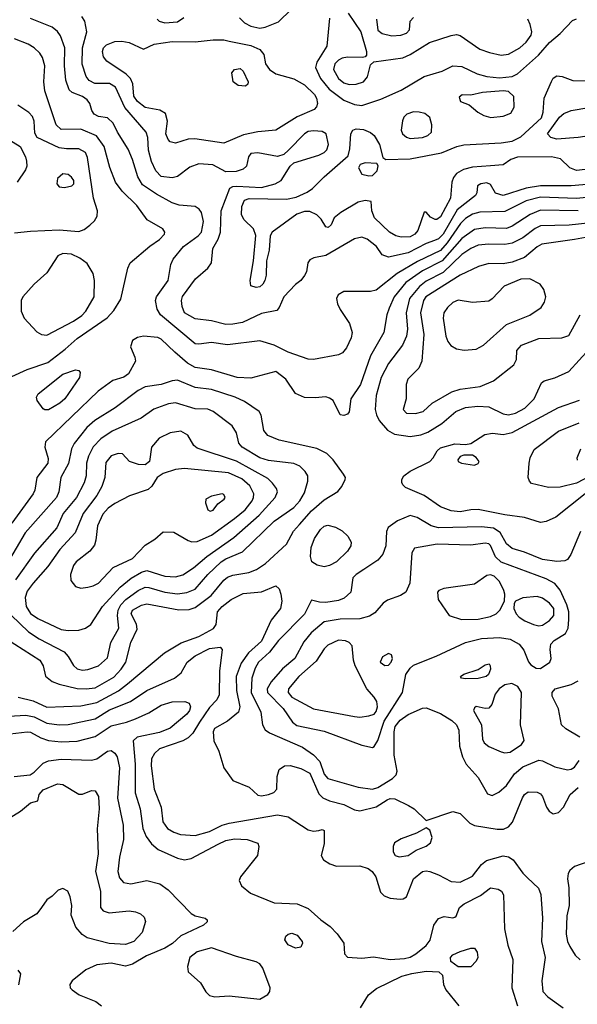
# Model space of a CAD drawing. Extents: x 1173029 to 1307123, y 522559 to 678521.
# Tile 565 of 623: x 1230294 to 1233410, y 658754 to 664252. Entities that reach past the tile are written whole.
import ezdxf

# ---------------------------------------------------------------- set-up
doc = ezdxf.new("R2010")
doc.units = 0

msp = doc.modelspace()

# ---------------------------------------------------------------- linework, layer by layer
at = {"layer": '0CON10XD'}
for points in [[(1233635, 663346.7), (1233375, 663324.1), (1233204.8, 663324.8), (1233125, 663311.6), (1232995, 663270), (1232953.4, 663283.4), (1232925, 663331.4), (1232905, 663341.2), (1232870, 663335), (1232852, 663325), (1232848, 663285), (1232840.2, 663269.8), (1232738.7, 663191.3), (1232660.9, 663055), (1232635, 663029), (1232611, 663019), (1232565, 663003.1), (1232465, 662949.8), (1232355, 662926.4), (1232319.7, 662939.7), (1232288.5, 662985), (1232235, 663027.5), (1232205, 663038.2), (1232165, 663029.3), (1232005, 662935.6), (1231937.3, 662922.7), (1231915, 662911.2), (1231904, 662895), (1231896.2, 662845), (1231885.8, 662824.2), (1231864.3, 662795.7), (1231835, 662774.3), (1231770.6, 662705), (1231744, 662645), (1231730.8, 662629.2), (1231645, 662611.3), (1231538.3, 662561.7), (1231485, 662551.2), (1231445, 662550.7), (1231365, 662570), (1231275, 662582.7), (1231215.6, 662615), (1231201.2, 662651.2), (1231197.9, 662685), (1231203.4, 662706.6), (1231277.1, 662805), (1231345.6, 662864.4), (1231366, 662895), (1231373.4, 662975), (1231402.7, 663027.3), (1231415.2, 663065), (1231420.2, 663185), (1231468.6, 663311.4), (1231485, 663320.5), (1231507.1, 663322.9), (1231645, 663315.4), (1231721.4, 663335), (1231754.4, 663355), (1231805.7, 663434.3), (1231825, 663453.8), (1231965, 663496.1), (1231995, 663510), (1232010.8, 663525), (1232019.4, 663555), (1232006.2, 663615), (1231985, 663628.4), (1231935, 663632.4), (1231905, 663627.1), (1231885.6, 663615), (1231795.6, 663524.4), (1231769.7, 663500.3), (1231735, 663488.6), (1231625, 663508.9), (1231585.8, 663504.2), (1231572.7, 663487.3), (1231560.8, 663435), (1231542.4, 663417.6), (1231504.1, 663404.1), (1231445, 663402), (1231372.4, 663442.4), (1231295, 663447.9), (1231245, 663428.2), (1231175, 663376.5), (1231145, 663369.5), (1231085, 663376.2), (1231055, 663407.5), (1231029.8, 663459.8), (1231013.7, 663523.7), (1231009.3, 663595), (1231001.4, 663625), (1230881.8, 663761.8), (1230828.4, 663875), (1230795, 663896.2), (1230714.5, 663895.5), (1230682.9, 663912.9), (1230666.2, 663935), (1230643.4, 664003.4), (1230644.8, 664095), (1230668.2, 664185), (1230657.8, 664245), (1230640.2, 664270.2)], [(1231062.2, 664255), (1231072.9, 664245), (1231105, 664234.7), (1231175, 664240.6), (1231210.9, 664265)], [(1231522.9, 664262.9), (1231549.5, 664235), (1231585.6, 664215.6), (1231635, 664204.8), (1231665, 664210), (1231740.5, 664239.5), (1231811.5, 664308.5)], [(1232128.5, 664288.5), (1232200.8, 664185), (1232231.1, 664075), (1232231.2, 664055), (1232224.2, 664045.8), (1232208.9, 664041.1), (1232125, 664043.1), (1232095, 664037.9), (1232075, 664026.4), (1232055.8, 664005), (1232047.3, 663975), (1232075, 663924.5), (1232105, 663899.1), (1232135, 663891.2), (1232175, 663891.5), (1232216, 663905), (1232236.6, 663933.4), (1232255, 664000), (1232273.1, 664016.9), (1232435, 664039.5), (1232475, 664057.1), (1232584.2, 664125.8), (1232705, 664164.5), (1232735, 664168.9), (1232755, 664164.4), (1232865, 664088), (1232918.3, 664068.3), (1232985, 664053.4), (1233025, 664059.1), (1233087.9, 664095), (1233124.1, 664125.9), (1233151.4, 664165), (1233156.4, 664185), (1233147.1, 664225), (1233133.9, 664255)], [(1232287.1, 664255), (1232295, 664193.3), (1232318.8, 664175), (1232372.6, 664162.6), (1232423.3, 664166.7), (1232455, 664176.9), (1232471.4, 664195), (1232475.5, 664245), (1232493.8, 664265)], [(1232517.3, 662902.7), (1232404.1, 662835.9), (1232285, 662741.2), (1232255, 662734.2), (1232105.5, 662734.5), (1232074.4, 662715), (1232064.5, 662695), (1232070, 662665), (1232084, 662634), (1232137.1, 662555), (1232151.8, 662505), (1232146.6, 662475), (1232120.1, 662419.9), (1232097.4, 662392.6), (1232075, 662380), (1231935, 662355.3), (1231905, 662356.6), (1231795, 662396.1), (1231715, 662434.7), (1231635, 662458.5), (1231455, 662437.3), (1231365, 662449.2), (1231295, 662439.6), (1231275, 662443.1), (1231080.8, 662605), (1231061.5, 662635), (1231053.6, 662685), (1231058.2, 662705), (1231123.9, 662795), (1231138, 662885), (1231151.8, 662915), (1231210, 662985), (1231290.9, 663045), (1231309.2, 663065), (1231320.4, 663125), (1231310.5, 663175), (1231297.1, 663195), (1231275, 663208.5), (1231185, 663216.4), (1231145, 663228.8), (1231057.6, 663277.6), (1230981, 663331), (1230953.1, 663375), (1230925, 663470.8), (1230900.1, 663530.1), (1230839.6, 663625), (1230815.3, 663675.3), (1230785, 663704.2), (1230735, 663712.5), (1230710.8, 663725), (1230697.1, 663745), (1230685.6, 663785), (1230670.5, 663805), (1230645, 663822.7), (1230586.2, 663846.2), (1230570.5, 663860.5), (1230552.1, 663915), (1230544.8, 663995), (1230545.2, 664095.2), (1230521.9, 664161.9), (1230505, 664185.6), (1230475, 664211.5), (1230355, 664258.9)], [(1232025, 664260), (1232011.1, 664105), (1231954.8, 664015.2), (1231946.7, 663985), (1231975, 663923.8), (1232024.1, 663864.1), (1232105, 663803.8), (1232165, 663779.5), (1232205, 663773.2), (1232311.8, 663808.2), (1232425, 663859.6), (1232555, 663935.5), (1232654.6, 663965.4), (1232715, 663995.5), (1232765, 663991.5), (1232849.8, 663949.8), (1232904.6, 663934.6), (1232975, 663927.3), (1233045, 663934.6), (1233075, 663950.6), (1233193.1, 664055), (1233254.8, 664125.2), (1233313.6, 664175), (1233383, 664247), (1233405, 664257.3)], [(1230250.7, 662259.3), (1230335, 662299.6), (1230451.1, 662338.9), (1230547.8, 662412.2), (1230615, 662472.2), (1230782.7, 662587.3), (1230820.8, 662629.2), (1230859.2, 662690.8), (1230897.8, 662865), (1230911.1, 662895), (1231021.7, 662988.3), (1231075, 663024.2), (1231102.5, 663055), (1231105.7, 663065.7), (1231094.4, 663084.4), (1231005.5, 663135.5), (1230948.1, 663215), (1230867.1, 663295), (1230829.1, 663345), (1230797.1, 663427.1), (1230766.8, 663545), (1230723.2, 663603.2), (1230635, 663641.1), (1230525, 663639.4), (1230497.7, 663665), (1230434.7, 663855), (1230428, 663905), (1230433.8, 663995), (1230421.4, 664041.4), (1230406.9, 664065), (1230375, 664095.5), (1230342, 664115), (1230265.3, 664145.3)], [(1231165, 663562.5), (1231135, 663570), (1231123, 663583), (1231111.4, 663615), (1231120.6, 663685), (1231108, 663728), (1231077.8, 663747.8), (1230995, 663761.1), (1230952, 663795), (1230930.8, 663825), (1230925.3, 663895), (1230913.3, 663923.3), (1230888.2, 663948.2), (1230781.2, 664021.2), (1230762.7, 664045), (1230756.4, 664075), (1230762.7, 664095), (1230778, 664112), (1230825, 664130.8), (1230865, 664132.5), (1230905.6, 664125.6), (1230985, 664088), (1231045, 664115.3), (1231145, 664129.8), (1231275, 664129.1), (1231375, 664140), (1231435, 664139.2), (1231465, 664132.7), (1231585, 664108.1), (1231636.5, 664086.5), (1231657.6, 664057.6), (1231666.7, 664005), (1231690.5, 663975), (1231725, 663949.6), (1231825, 663922.1), (1231885, 663887.7), (1231940.6, 663835), (1231952.8, 663815), (1231958.8, 663785), (1231953.3, 663765), (1231939.2, 663750.8), (1231845, 663709.1), (1231725, 663635.9), (1231625, 663625.2), (1231545, 663608.9), (1231435, 663563.4), (1231272.2, 663587.8), (1231235.4, 663584.6), (1231165, 663562.5)], [(1231555, 663881.2), (1231515, 663884), (1231486.7, 663905), (1231480, 663955), (1231493.3, 663975), (1231525, 663979.2), (1231542, 663965), (1231570, 663905), (1231568.3, 663891.7), (1231555, 663881.2)], [(1233485, 663418.6), (1233405, 663410.3), (1233367.3, 663425), (1233315.5, 663475.5), (1233265, 663486.7), (1233075, 663485.4), (1233038, 663472), (1232995, 663442.5), (1232925, 663437.1), (1232825, 663429.2), (1232774.7, 663415.3), (1232735.7, 663394.3), (1232718.2, 663371.8), (1232709.2, 663345), (1232701.7, 663255), (1232645, 663150.8), (1232625, 663136.4), (1232615, 663136.5), (1232589.6, 663149.6), (1232565, 663177.5), (1232555, 663177.5), (1232518, 663075), (1232501.8, 663055), (1232475, 663039.7), (1232425, 663037.5), (1232395, 663046), (1232360.9, 663065), (1232276.2, 663145), (1232261.5, 663185), (1232257.5, 663237.5), (1232225, 663242.9), (1232185, 663233.2), (1232088.9, 663175), (1232052, 663145), (1232034.1, 663105.9), (1232017.3, 663092.7), (1232005, 663096.2), (1231979.2, 663139.2), (1231955, 663162.5), (1231915, 663180.5), (1231885, 663181.9), (1231842.8, 663167.2), (1231704.3, 663065), (1231694.3, 663045), (1231688.6, 662965), (1231672.5, 662905), (1231670.8, 662825), (1231663.8, 662795), (1231652.5, 662775), (1231635, 662760.5), (1231615, 662757.1), (1231586.2, 662766.2), (1231582.5, 662795), (1231600.6, 662905), (1231613.6, 663046.4), (1231599.6, 663085), (1231548.5, 663135), (1231532.7, 663162.7), (1231535, 663210), (1231550.9, 663245), (1231575.3, 663254.7), (1231785, 663250.5), (1231838.1, 663261.9), (1231900.2, 663289.7), (1231930.6, 663309.4), (1231995, 663374.6), (1232128.6, 663491.4), (1232138.9, 663531.1), (1232143.5, 663615), (1232155.4, 663634.6), (1232175, 663642.5), (1232215, 663639.1), (1232255, 663621.9), (1232275, 663605.7), (1232305.4, 663555), (1232322.3, 663482.3), (1232340.8, 663470.8), (1232475, 663474.7), (1232650.5, 663509.5), (1232736.2, 663545), (1232775, 663553.8), (1232985, 663563.8), (1233045, 663574.6), (1233095, 663599.1), (1233210, 663705), (1233219.3, 663735), (1233225.5, 663815), (1233265, 663908), (1233275.8, 663925), (1233295, 663938.6), (1233325, 663935.6), (1233385, 663913.5), (1233465, 663911.8)], [(1232927, 663707), (1232995, 663714.4), (1233038.8, 663731.2), (1233056.4, 663763.6), (1233055, 663823.3), (1233025, 663850.6), (1232995, 663855.6), (1232880, 663845), (1232815, 663830), (1232766.4, 663833.6), (1232750.5, 663819.5), (1232757.5, 663795), (1232806.1, 663776.1), (1232853.3, 663735), (1232887, 663717), (1232927, 663707)], [(1230265, 663062.5), (1230355, 663072.3), (1230515, 663078.6), (1230625, 663069.4), (1230655, 663080.6), (1230685.9, 663104.1), (1230711.2, 663128.8), (1230727.1, 663155), (1230728.9, 663185), (1230705.8, 663255.8), (1230673.3, 663483.3), (1230661.6, 663511.6), (1230625, 663532), (1230555, 663531.1), (1230515, 663536.9), (1230390.8, 663595), (1230377.8, 663617.8), (1230374.5, 663685), (1230365, 663712.5), (1230345, 663734.3), (1230283.8, 663775)], [(1232475, 663589.4), (1232545, 663593.7), (1232574.8, 663605.2), (1232594.6, 663625), (1232597.3, 663665), (1232585.3, 663705.3), (1232558.1, 663728.1), (1232526, 663736), (1232495, 663737.1), (1232457.5, 663725), (1232441.2, 663708.8), (1232432.6, 663687.4), (1232426.2, 663635), (1232433.6, 663615), (1232455, 663596.2), (1232475, 663589.4)], [(1233295, 663585.9), (1233261.4, 663595), (1233243.3, 663615), (1233311.2, 663708.8), (1233335, 663727.9), (1233375, 663744.6), (1233475, 663762.7), (1233540, 663765), (1233635, 663738.1), (1233665, 663718.1), (1233680.5, 663695), (1233685.6, 663635), (1233670, 663620), (1233644.7, 663614.7), (1233575, 663617.8), (1233415, 663594.2), (1233295, 663585.9)], [(1230232.7, 663582.7), (1230296.2, 663545), (1230326.8, 663486.8), (1230332.7, 663462.7), (1230332.9, 663435), (1230325.4, 663414.6), (1230280.5, 663345)], [(1232245, 663380), (1232265, 663382.5), (1232291.7, 663408.3), (1232296.7, 663436.7), (1232288.8, 663448.8), (1232225, 663453.8), (1232196.1, 663443.9), (1232186.7, 663425), (1232205, 663390), (1232245, 663380)], [(1230545, 663315.4), (1230585, 663324.4), (1230595.6, 663335), (1230595.5, 663355), (1230583.6, 663373.6), (1230565, 663387.1), (1230535, 663391.4), (1230505.5, 663365), (1230500.9, 663335), (1230515, 663319.1), (1230545, 663315.4)], [(1233595, 663273.1), (1233405, 663254.1), (1233205, 663260.8), (1233125, 663240.8), (1233005, 663182), (1232865, 663178.1), (1232823.3, 663166.7), (1232785, 663141.4), (1232756.5, 663113.5), (1232683, 663007), (1232645, 662964.2), (1232517.3, 662902.7)], [(1233415, 663184.5), (1233205, 663189), (1233145.8, 663164.2), (1233045, 663098.8), (1233015, 663086.7), (1232895, 663090.5), (1232835, 663081.6), (1232765, 663030.9), (1232655, 662905.8), (1232545, 662850.7), (1232451.7, 662785), (1232385.8, 662705), (1232358.4, 662641.6), (1232345.4, 662604.6), (1232329.5, 662505), (1232254.6, 662375), (1232198.4, 662215), (1232144, 662135), (1232135, 662062.5), (1232125, 662048.8), (1232105, 662041.2), (1232085, 662046.2), (1232046, 662125), (1232025, 662139.2), (1232004.4, 662145.6), (1231945, 662140), (1231885, 662142.5), (1231835, 662164), (1231781.2, 662245), (1231725, 662287.5), (1231585, 662250), (1231510, 662255), (1231365, 662296.4), (1231275, 662310), (1231231.2, 662335), (1231160.6, 662395), (1231085, 662468.5), (1231065, 662478.5), (1230985, 662484.2), (1230952.7, 662477.3), (1230925, 662460), (1230912.5, 662425), (1230937.6, 662367.6), (1230941.4, 662345), (1230901.9, 662275), (1230875, 662255.6), (1230815, 662237.5), (1230732.4, 662177.6), (1230438, 661895), (1230434, 661865), (1230452.1, 661802.1), (1230450.7, 661775), (1230390.5, 661695), (1230378.2, 661625), (1230369.1, 661605), (1230249.2, 661440.8)], [(1233555.2, 663125.2), (1233365.2, 663105.2), (1233205, 663101.4), (1233175, 663086.2), (1233105, 663033.7), (1233045, 663004.8), (1233005, 662996.9), (1232915, 662998.6), (1232855, 662992.8), (1232815, 662975.3), (1232765, 662940.5), (1232660, 662840), (1232565, 662791.7), (1232527.5, 662762.5), (1232472.2, 662695), (1232454, 662616), (1232461.4, 662525), (1232454.7, 662485), (1232433.2, 662435), (1232355, 662331.8), (1232313.3, 662255), (1232285, 662153.3), (1232280.6, 662075), (1232287.2, 662045), (1232303.4, 662013.4), (1232349.5, 661959.5), (1232387.8, 661937.8), (1232475, 661924.7)], [(1233455.8, 663035.8), (1233394.3, 663024.3), (1233211.5, 662998.5), (1233185, 662983.9), (1233115.6, 662925), (1233045, 662897.9), (1232995, 662889.4), (1232915, 662890.9), (1232858, 662875), (1232755, 662825.3), (1232564.2, 662705), (1232551.1, 662685), (1232534, 662615), (1232551.4, 662495), (1232540.5, 662345), (1232523.7, 662306.3), (1232463.1, 662245), (1232454.4, 662215), (1232452.9, 662135), (1232436, 662075), (1232455, 662054.5), (1232505, 662053.6)], [(1230445, 662491.2), (1230595, 662569.2), (1230640.4, 662599.6), (1230664.1, 662625), (1230710.7, 662705), (1230712.5, 662795), (1230704.5, 662835), (1230670, 662890), (1230630.2, 662920.2), (1230583.8, 662943.8), (1230535, 662947.3), (1230506.4, 662933.6), (1230445, 662838.9), (1230373.9, 662776.1), (1230312, 662705), (1230302, 662685), (1230302, 662625), (1230318, 662585), (1230389.4, 662509.4), (1230415, 662494.5), (1230445, 662491.2)], [(1232777.6, 662407.6), (1232845, 662411.8), (1232885.3, 662434.7), (1233015, 662550.6), (1233145, 662602.5), (1233208, 662645), (1233227.5, 662675), (1233234.4, 662705), (1233222.9, 662745), (1233202, 662775), (1233145, 662804.5), (1233095, 662803.2), (1233000.8, 662765), (1232935, 662692.9), (1232915, 662680), (1232825, 662673.9), (1232745, 662685.4), (1232715, 662673.3), (1232684.4, 662645), (1232663.5, 662615), (1232660.9, 662585), (1232675.4, 662485.4), (1232685.7, 662455), (1232703.8, 662433.8), (1232735, 662414.5), (1232777.6, 662407.6)], [(1232505, 662053.6), (1232548, 662065), (1232599.2, 662110.8), (1232708.6, 662175), (1232755, 662188.4), (1232866.3, 662203.7), (1232942, 662235), (1233055.6, 662325), (1233069.5, 662355), (1233071.1, 662405), (1233098.6, 662435), (1233195, 662471.9), (1233323.8, 662476.2), (1233361.8, 662488.2), (1233425.9, 662605)], [(1232475, 661924.7), (1232535, 661934.3), (1232575, 661948.4), (1232653.2, 661996.8), (1232730.5, 662065), (1232785, 662086.3), (1232854.7, 662094.7), (1232915, 662090), (1232995, 662050.6), (1233025, 662045.8), (1233065, 662055.3), (1233116.8, 662083.2), (1233168.5, 662135), (1233210, 662225), (1233225, 662235.6), (1233285, 662252.7), (1233361.7, 662288.3), (1233477.7, 662415)], [(1230435, 662073.3), (1230425, 662079.4), (1230391.1, 662125), (1230387.8, 662145), (1230397.4, 662162.6), (1230535, 662272.1), (1230606.1, 662296.1), (1230625, 662293.3), (1230631.7, 662281.7), (1230628.6, 662255), (1230545.4, 662135), (1230519, 662111), (1230455, 662074.5), (1230435, 662073.3)], [(1230665.3, 660515.3), (1230715, 660521.4), (1230819.8, 660580.2), (1230860.8, 660625), (1230886.4, 660665), (1230914.6, 660775), (1230950.7, 660849.3), (1230947.3, 660877.3), (1230916.1, 660935), (1230925, 660955.3), (1230975, 660983.5), (1231005, 660990.8), (1231183.6, 660956.4), (1231241.5, 660958.5), (1231275, 660970.3), (1231364, 661036), (1231435, 661123.1), (1231455, 661139.1), (1231485, 661150), (1231575, 661165.3), (1231617.5, 661182.5), (1231668.2, 661215), (1231785, 661323.1), (1231824.8, 661395.2), (1231856.7, 661433.3), (1231925, 661510), (1231995, 661570.9), (1232072.6, 661617.4), (1232094, 661645), (1232112, 661685), (1232113.8, 661695), (1232104, 661715), (1232045.5, 661795), (1232010.1, 661830.1), (1231955, 661856.9), (1231743.6, 661903.6), (1231680.5, 661930.5), (1231657.8, 661957.8), (1231643.7, 662043.7), (1231631.4, 662065), (1231550.5, 662120.5), (1231498, 662145), (1231365, 662187.6), (1231275, 662199.2), (1231175, 662238.8), (1231145, 662235.8), (1231085, 662214.3), (1230995, 662201.2), (1230955, 662180.8), (1230827.5, 662085), (1230714.6, 662015), (1230669.6, 661975), (1230597.8, 661885), (1230583.5, 661855), (1230566.4, 661773.6), (1230524.1, 661695), (1230512.6, 661615), (1230500.2, 661585), (1230325, 661386.4), (1230224.7, 661215)], [(1233454.1, 661605), (1233289.2, 661475), (1233235, 661450.9), (1233205, 661444.5), (1233115, 661472.1), (1233005, 661486.8), (1232855, 661517.3), (1232815, 661516), (1232755, 661503.7), (1232705, 661510.3), (1232645, 661532.9), (1232555, 661594.7), (1232450.4, 661640.4), (1232434.4, 661654.4), (1232428.6, 661668.6), (1232429.4, 661685), (1232440, 661705), (1232475, 661731.1), (1232585, 661784.4), (1232604.3, 661805), (1232627.1, 661845), (1232645, 661860.6), (1232725, 661884.3), (1232785, 661880), (1232814.2, 661885.8), (1232893.2, 661936.8), (1232936.2, 661943.8), (1232995, 661936), (1233045, 661947.8), (1233305, 662086), (1233422.7, 662127.3)], [(1230645, 660619.4), (1230675, 660624.1), (1230735, 660644), (1230785, 660688), (1230803.2, 660775), (1230847.4, 660855), (1230840.5, 660925), (1230844.2, 660955), (1230858.4, 660985), (1230886.2, 661013.8), (1230955.1, 661064.9), (1230995, 661083.1), (1231015, 661082.3), (1231104.8, 661054.8), (1231175, 661047), (1231227.1, 661052.9), (1231275, 661072.9), (1231345.7, 661154.3), (1231418.8, 661225), (1231445, 661242.5), (1231539.8, 661280.2), (1231715, 661452.8), (1231825, 661527.5), (1231859.8, 661565), (1231885, 661610), (1231903.8, 661675), (1231904.7, 661704.7), (1231889.5, 661729.5), (1231859.5, 661759.5), (1231825, 661774), (1231685, 661791.1), (1231635, 661804.7), (1231536.2, 661865), (1231518.3, 661888.3), (1231505.3, 661945.3), (1231481.5, 661985), (1231375.2, 662065.2), (1231345, 662076.5), (1231275, 662079.4), (1231165, 662112.9), (1231125, 662107.9), (1231043, 662077), (1230973.3, 662026.7), (1230810, 661955), (1230747.8, 661912.2), (1230703.5, 661866.5), (1230678.3, 661815), (1230667.5, 661775), (1230665.7, 661705), (1230655, 661665.6), (1230611.9, 661585), (1230536.5, 661495), (1230500.9, 661415), (1230376.8, 661273.2), (1230270.3, 661125)], [(1230565, 660840.7), (1230625, 660843.1), (1230662, 660855), (1230690.8, 660875), (1230756.2, 660975), (1230855.8, 661084.2), (1230916.7, 661133.3), (1230975, 661166.8), (1231005, 661175.8), (1231105, 661144.2), (1231165, 661140.3), (1231205, 661152.2), (1231265, 661190.9), (1231338.7, 661255), (1231489.9, 661360.1), (1231631.6, 661485), (1231721.5, 661585), (1231733.6, 661615), (1231728.5, 661635), (1231707.3, 661665), (1231679.7, 661689.7), (1231506.3, 661786.3), (1231285, 661858.8), (1231266.5, 661875), (1231232.5, 661932.5), (1231195, 661953.8), (1231135, 661946.1), (1231072.7, 661915), (1231031.2, 661865), (1231019.1, 661785), (1230995, 661766.9), (1230958.3, 661768.3), (1230906.7, 661785), (1230867.5, 661827.5), (1230845, 661830), (1230805, 661817.1), (1230775, 661780), (1230768.8, 661695), (1230752.2, 661645), (1230724.1, 661595), (1230649.2, 661495), (1230604, 661386), (1230517.2, 661292.8), (1230450.8, 661199.2), (1230369.2, 661105), (1230335, 661060.5), (1230323.8, 661025), (1230329.7, 660975), (1230355, 660936.1), (1230395, 660909.2), (1230525, 660847.5), (1230565, 660840.7)], [(1233555, 661742.5), (1233405, 661664.3), (1233315, 661641.9), (1233249.1, 661639.1), (1233153.1, 661663.1), (1233142, 661675), (1233135.7, 661695), (1233140.4, 661775), (1233146.2, 661805), (1233168.3, 661851.7), (1233304.8, 661955.2), (1233420.2, 662000.2)], [(1233411.7, 661791.7), (1233410, 661805), (1233430, 661855)], [(1232835, 661764.4), (1232856.8, 661773.2), (1232862, 661785), (1232845, 661808), (1232825, 661820), (1232775, 661820), (1232755, 661812.5), (1232742.5, 661795), (1232743.3, 661785), (1232762.5, 661775), (1232835, 661764.4)], [(1230635, 661078.2), (1230675, 661083.1), (1230705, 661090), (1230735, 661106.1), (1230816.5, 661193.5), (1230925, 661243.6), (1230995, 661318), (1231048.5, 661351.5), (1231095, 661391.9), (1231155, 661390.6), (1231235, 661343.5), (1231255, 661337.3), (1231285, 661338.8), (1231365, 661374.2), (1231495, 661466.2), (1231553.4, 661515), (1231592.1, 661565), (1231601.1, 661585), (1231601.6, 661605), (1231579.2, 661649.2), (1231535, 661688.4), (1231461.3, 661721.3), (1231215, 661745.3), (1231165, 661740), (1231095, 661718.6), (1231061.8, 661695), (1231032.2, 661647.8), (1231011.9, 661628.1), (1230906.7, 661593.3), (1230825, 661551.3), (1230787.9, 661525), (1230758.2, 661491.8), (1230729.4, 661425), (1230720, 661345), (1230711.5, 661318.5), (1230685.9, 661284.1), (1230608.5, 661225), (1230594.5, 661205), (1230577.7, 661155), (1230580.5, 661120.5), (1230605, 661087.1), (1230635, 661078.2)], [(1231357.7, 661507.7), (1231375, 661512.9), (1231401.9, 661548.1), (1231436, 661575), (1231441.2, 661585), (1231435, 661600), (1231425, 661603.8), (1231365, 661590.8), (1231333.8, 661575), (1231332, 661555), (1231344.3, 661515), (1231357.7, 661507.7)], [(1233427.8, 661395), (1233374, 661266), (1233355, 661237.5), (1233339.8, 661230.2), (1233295, 661227.3), (1233215, 661238.2), (1233115, 661278.6), (1233045, 661299.1), (1233015, 661324.5), (1232979.4, 661389.4), (1232942.5, 661412.5), (1232875, 661420), (1232634.4, 661414.4), (1232592.5, 661425), (1232515, 661472.5), (1232475, 661484.5), (1232405, 661454.6), (1232352.6, 661417.4), (1232343.3, 661395), (1232339.2, 661315), (1232322.6, 661267.4), (1232295, 661234.4), (1232217.8, 661182.2), (1232173.5, 661155), (1232155.5, 661135), (1232143.9, 661056.1), (1232107.4, 661022.6), (1232075, 661009.3), (1232005, 660998.4), (1231968.9, 660998.9), (1231925, 661010), (1231885, 660932.9), (1231740, 660785), (1231689.8, 660720.2), (1231627.9, 660665), (1231609.5, 660630.5), (1231591.7, 660575), (1231587, 660495), (1231642, 660385), (1231651.1, 660315), (1231666.2, 660286.2), (1231689.8, 660269.8), (1231875, 660189.3), (1231935, 660146.2), (1231970.7, 660110.7), (1231995, 660038.9), (1232015, 660015.3), (1232185, 659967.1), (1232265, 659954.7), (1232295, 659964.2), (1232376.7, 660015), (1232397.8, 660035), (1232403.5, 660055), (1232386.7, 660145), (1232385.8, 660275), (1232392.9, 660305), (1232419.9, 660340.1), (1232465, 660372.4), (1232545, 660406.8), (1232565, 660410), (1232645, 660377.8), (1232708.3, 660338.3), (1232734, 660314), (1232747.1, 660285), (1232751.2, 660195), (1232768.2, 660135), (1232789.1, 660095), (1232855, 660020.6), (1232908.9, 659928.9), (1232935, 659920.5), (1232972.2, 659937.8), (1233015, 659975.5), (1233059.1, 660040.9), (1233105, 660080), (1233195, 660116.5), (1233215, 660113.5), (1233285, 660080.5), (1233355, 660064), (1233375, 660066.8), (1233395, 660078.5), (1233420.8, 660115)], [(1231995, 661197.1), (1231955.3, 661205.3), (1231925.8, 661225), (1231919.5, 661255), (1231922.7, 661305), (1231941.6, 661355), (1231975, 661406.2), (1231995, 661423.9), (1232015, 661429.6), (1232058.9, 661418.9), (1232095, 661398.5), (1232128.1, 661368.1), (1232145.5, 661335), (1232143.5, 661315), (1232125.6, 661285), (1232064.3, 661225.7), (1232025, 661203.5), (1231995, 661197.1)], [(1232265, 660188.1), (1232275, 660193.1), (1232295, 660226.9), (1232331.5, 660335), (1232433.2, 660495), (1232451.2, 660595), (1232475, 660630.5), (1232495, 660647.9), (1232621.9, 660698.1), (1232785, 660774.7), (1232875, 660795.8), (1232975, 660802.9), (1233035, 660793.3), (1233084.3, 660765), (1233111.1, 660731.1), (1233137, 660667), (1233150, 660650), (1233180.3, 660630.3), (1233205, 660630), (1233255.8, 660665), (1233264.2, 660685.8), (1233257.5, 660735), (1233262.1, 660765), (1233281.1, 660785), (1233344.8, 660825.2), (1233358.6, 660855), (1233362.2, 660902.2), (1233362.2, 660945), (1233351.2, 660985), (1233315, 661066.9), (1233285, 661104.7), (1233235, 661130.3), (1232985, 661223.6), (1232952.3, 661252.3), (1232925, 661315.4), (1232915, 661324.6), (1232895, 661328.2), (1232815, 661318.5), (1232626.8, 661323.2), (1232499.4, 661300.6), (1232484.5, 661275.5), (1232473.1, 661105), (1232451.9, 661055), (1232422.4, 661037.6), (1232348.5, 661011.5), (1232325.8, 660994.2), (1232279.1, 660940.9), (1232247.8, 660922.2), (1232195, 660906.4), (1232085, 660903.9), (1231995, 660889.7), (1231921.8, 660828.2), (1231881.2, 660778.8), (1231831.8, 660685), (1231762.3, 660627.7), (1231698.8, 660555), (1231676.7, 660515), (1231677.8, 660495), (1231765.3, 660405), (1231819, 660329), (1231841.7, 660311.7), (1231995, 660280), (1232205, 660200.5), (1232265, 660188.1)], [(1232762.3, 660902.3), (1232855, 660904.7), (1232925, 660919.7), (1232957.1, 660935), (1232976.7, 660955), (1233002.5, 661005), (1233005.8, 661044.2), (1233000, 661065), (1232974.6, 661115), (1232945, 661144), (1232925, 661151.6), (1232905, 661149.2), (1232835, 661100.4), (1232663.6, 661076.4), (1232636.7, 661065), (1232628, 661055), (1232632.9, 661015), (1232694.4, 660924.4), (1232762.3, 660902.3)], [(1230285, 660468.9), (1230368.6, 660448.6), (1230445, 660413.1), (1230635, 660421.4), (1230725, 660438.7), (1230846.2, 660505), (1230897, 660543), (1231103, 660717), (1231196.8, 660773.2), (1231295, 660807.7), (1231377.5, 660852.5), (1231392, 660875), (1231400, 660945), (1231424.5, 660975.5), (1231475, 661015.3), (1231542.8, 661047.2), (1231645, 661057.8), (1231725, 661090.8), (1231743.7, 661073.7), (1231753.8, 661043.8), (1231759.1, 661005), (1231751.8, 660965), (1231700, 660900), (1231645, 660781.8), (1231573.1, 660716.9), (1231531.5, 660658.5), (1231503.3, 660585), (1231506, 660506), (1231524, 660415), (1231516.9, 660385), (1231455.2, 660334.8), (1231382, 660295), (1231374.5, 660275.5), (1231378.1, 660225), (1231407.1, 660167.1), (1231434.8, 660074.8), (1231484.6, 660004.6), (1231575.8, 659965.8), (1231625, 659922), (1231645, 659918.2), (1231683.8, 659925), (1231713.1, 659936.9), (1231730.8, 659955), (1231733, 660027), (1231744.4, 660065.6), (1231774.5, 660085.5), (1231805, 660087.1), (1231865, 660070), (1231915, 660043.9), (1231965, 659930), (1231987.5, 659907.5), (1232025, 659889.6), (1232105, 659869.1), (1232165, 659840), (1232195, 659834.5), (1232285, 659857.6), (1232346.7, 659895), (1232365, 659902.4), (1232390.6, 659900.6), (1232465.7, 659865), (1232498.1, 659845), (1232565, 659781.2), (1232715, 659831.4), (1232755, 659820), (1232809.4, 659765), (1232835, 659752.3), (1232961.9, 659731.9), (1232997.8, 659732.2), (1233025, 659745.4), (1233048.5, 659771.5), (1233103.3, 659906.7), (1233115, 659925.7), (1233135, 659940.8), (1233185, 659938.8), (1233205, 659930), (1233216.2, 659915), (1233236.9, 659855), (1233253.4, 659833.4), (1233275, 659818.1), (1233305.3, 659824.7), (1233333.3, 659855), (1233370.8, 659925), (1233415.5, 659964.5)], [(1233195, 660867.3), (1233215, 660871.8), (1233255, 660896.9), (1233278.9, 660925), (1233278.4, 660965), (1233255, 660994.5), (1233215, 661022.3), (1233185, 661030.4), (1233105.5, 661024.5), (1233064.3, 661005.7), (1233057.3, 660992.7), (1233055.9, 660964.1), (1233067.8, 660935), (1233085.9, 660915.9), (1233115.8, 660895), (1233165, 660874.6), (1233195, 660867.3)], [(1230246.6, 660926.6), (1230343.9, 660833.9), (1230403.5, 660795), (1230541.7, 660721.7), (1230565, 660697.1), (1230595.2, 660645.2), (1230615, 660628), (1230645, 660619.4)], [(1230171.9, 660825), (1230405.6, 660675), (1230425.6, 660645), (1230437.2, 660587.2), (1230475.7, 660555.7), (1230515, 660540.8), (1230615, 660518.2), (1230665.3, 660515.3)], [(1230233, 660363), (1230328.1, 660368.1), (1230375, 660358.5), (1230445, 660324.8), (1230515, 660314.3), (1230565, 660317.1), (1230715, 660348.9), (1230795, 660397.8), (1230912.5, 660445), (1231005, 660507.1), (1231159.4, 660575), (1231196.7, 660605), (1231229.5, 660665), (1231275, 660700), (1231355, 660740.3), (1231415, 660748), (1231426.2, 660735), (1231410, 660615), (1231407.9, 660482.1), (1231395, 660453.5), (1231355, 660410.7), (1231299.4, 660329.4), (1231261.9, 660268.1), (1231235, 660241.2), (1231204.8, 660225.2), (1231075, 660180), (1231046.8, 660155), (1231031.3, 660125), (1231029.1, 660085), (1231045.4, 659955), (1231083.8, 659855), (1231093.1, 659773.1), (1231120.5, 659735), (1231154.8, 659714.8), (1231192.3, 659702.3), (1231275, 659696.6), (1231355, 659719.6), (1231425.9, 659754.1), (1231465, 659766.3), (1231735, 659812.5), (1231795, 659801.5), (1231905, 659728.2), (1231935, 659720.6), (1231966.1, 659723.9), (1231985, 659730), (1231996.2, 659725), (1231995, 659650), (1231979.4, 659585), (1231991.5, 659561.5), (1232027.5, 659537.5), (1232065, 659526), (1232195, 659527.6), (1232241.7, 659511.7), (1232263.3, 659495), (1232284.5, 659465), (1232310.2, 659380.2), (1232330.4, 659360.4), (1232365, 659347.3), (1232419.1, 659340.9), (1232437, 659343), (1232455, 659353.8), (1232494.4, 659455), (1232545, 659495.4), (1232565, 659500), (1232585, 659496.2), (1232635, 659476.9), (1232705, 659438.8), (1232755, 659435.3), (1232825, 659470.4), (1232874.8, 659535.3), (1232902.3, 659557.7), (1232995, 659583.6), (1233025, 659577.8), (1233050.8, 659560.8), (1233105, 659485.6), (1233131.1, 659461.1), (1233192.9, 659402.9), (1233206.9, 659366.9), (1233215.9, 659235), (1233210, 659105), (1233229.6, 659015), (1233210.9, 658885), (1233216.9, 658825), (1233245, 658795.6), (1233331.4, 658735)], [(1232195, 660357.9), (1232245, 660364.6), (1232275, 660374.6), (1232285, 660389.4), (1232292.9, 660415), (1232288.7, 660445), (1232275, 660469.2), (1232234.2, 660515), (1232168.8, 660645), (1232160, 660675), (1232152, 660755), (1232135, 660774.2), (1232115, 660783.3), (1232075, 660787.9), (1232015, 660758.6), (1231995, 660738.6), (1231950.5, 660669.5), (1231854, 660585), (1231796.5, 660515), (1231794.2, 660495), (1231815, 660468.8), (1231935, 660404.7), (1232165, 660360.4), (1232195, 660357.9)], [(1232335, 660645.8), (1232355, 660648.6), (1232370.6, 660665), (1232376.4, 660685), (1232372, 660705), (1232355, 660712.9), (1232322, 660695), (1232308.8, 660665), (1232335, 660645.8)], [(1232785, 660570.6), (1232762.5, 660575), (1232757.5, 660585), (1232775, 660597.5), (1232855.7, 660624.3), (1232895, 660648.8), (1232916.7, 660655), (1232923.8, 660645), (1232924, 660625), (1232914.3, 660595.7), (1232900, 660585), (1232855, 660572.7), (1232785, 660570.6)], [(1233005, 660157.8), (1233035, 660161.5), (1233098.6, 660205), (1233112.1, 660227.9), (1233093.1, 660315), (1233098.5, 660495), (1233078.1, 660528.1), (1233044.6, 660544.6), (1233005, 660537.1), (1232973.4, 660515), (1232951.3, 660485), (1232932, 660428), (1232915, 660408), (1232895, 660406.2), (1232845, 660417.5), (1232835, 660410), (1232830, 660395), (1232874.4, 660314.4), (1232879.4, 660235), (1232888.9, 660215), (1232915, 660192.9), (1232985, 660163.5), (1233005, 660157.8)], [(1233424.6, 660245), (1233345, 660291.8), (1233322.1, 660315), (1233304.6, 660404.6), (1233269.6, 660475), (1233270, 660495), (1233286.9, 660515), (1233375, 660540.6), (1233415, 660560.3)], [(1230175, 660256.6), (1230335, 660276.1), (1230355, 660273.1), (1230411.1, 660241.1), (1230455, 660227.8), (1230525, 660220), (1230615, 660223.2), (1230715, 660248.6), (1230805, 660309.5), (1230890.6, 660329.4), (1230941.7, 660348.3), (1231015, 660381.1), (1231084.3, 660425), (1231145, 660442.8), (1231216.7, 660445), (1231240.8, 660435), (1231249.1, 660415), (1231243.6, 660395), (1231227.9, 660375), (1231135, 660295.9), (1231075, 660272), (1230951.2, 660245), (1230928.5, 660225), (1230938.3, 660095), (1230938.3, 659935), (1230967.6, 659845), (1230982.6, 659735), (1231001.1, 659691.1), (1231030.9, 659650.9), (1231068.3, 659618.3), (1231175, 659569.4), (1231215, 659560), (1231251.2, 659568.8), (1231402.6, 659647.4), (1231445, 659668.2), (1231495, 659677.2), (1231564.7, 659674.7), (1231624.2, 659654.2), (1231630, 659635), (1231623.1, 659585), (1231528, 659465), (1231521.2, 659445), (1231533.3, 659415), (1231584, 659375), (1231715, 659320.6), (1231844.7, 659314.7), (1231905, 659289.5), (1231976, 659226), (1232028.6, 659188.6), (1232067.1, 659147.1), (1232104.3, 659095), (1232109.2, 659035), (1232125, 659017.5), (1232205, 659010.9), (1232271.7, 659018.3), (1232365, 659004.7), (1232445, 659009.5), (1232475, 659017.1), (1232507.5, 659035), (1232565, 659082.1), (1232587.9, 659112.1), (1232608.2, 659195), (1232635, 659233.1), (1232665, 659244.4), (1232715, 659236.7), (1232725, 659240), (1232733.8, 659246.2), (1232751.9, 659295), (1232777.5, 659315), (1232868.5, 659361.5), (1232925, 659404.4), (1232967, 659397), (1232986, 659385), (1232997.1, 659365), (1233003.3, 659175), (1233021.2, 659085), (1233050, 659005), (1233043.6, 658845), (1233076.2, 658745)], [(1230263.6, 660026.4), (1230352, 660035), (1230375, 660049.6), (1230425, 660100), (1230455, 660113.5), (1230525, 660122.5), (1230695, 660117.1), (1230725, 660125.5), (1230785, 660166.9), (1230805, 660170.9), (1230825, 660157.3), (1230838.7, 660135), (1230852.3, 660075), (1230841.1, 659905), (1230872.4, 659755), (1230874.7, 659675), (1230851.4, 659575), (1230841.6, 659495), (1230851, 659461), (1230874.4, 659435), (1230915, 659427.2), (1231005, 659444.7), (1231076.6, 659426.6), (1231122.9, 659392.9), (1231251.3, 659261.3), (1231275, 659248.2), (1231330, 659235), (1231341.2, 659225), (1231342, 659215), (1231321.2, 659195), (1231195, 659135.5), (1231147.2, 659092.8), (1231105, 659066.9), (1231003.1, 659025), (1230925, 658978), (1230885, 658967.5), (1230805, 658984.6), (1230725, 658973.5), (1230663.9, 658946.1), (1230586.7, 658885), (1230573.3, 658865), (1230576.4, 658846.4), (1230586.7, 658835), (1230626.3, 658806.3), (1230718.8, 658768.8), (1230751.4, 658745)], [(1230210.9, 659779.1), (1230297.8, 659832.2), (1230355, 659878.6), (1230395, 659890), (1230402, 659925), (1230425, 659952.2), (1230505, 659985.5), (1230535, 659981.9), (1230625, 659927.1), (1230645, 659927.1), (1230695, 659948.2), (1230716.4, 659946.4), (1230733.8, 659915), (1230738.6, 659845), (1230726.4, 659733.6), (1230733.1, 659595), (1230717.9, 659495), (1230744.6, 659385), (1230745.6, 659295), (1230760, 659275), (1230793.9, 659263.9), (1230905, 659275.4), (1230940.2, 659270.2), (1230968.3, 659258.3), (1230989.7, 659239.7), (1230996.8, 659216.8), (1230977.5, 659155), (1230932.2, 659105), (1230885, 659087.6), (1230793.9, 659093.9), (1230670, 659125), (1230643, 659143), (1230606.7, 659185), (1230582.3, 659252.3), (1230585.8, 659305), (1230575.8, 659355), (1230562, 659385), (1230535, 659400), (1230508.3, 659391.7), (1230475, 659357.5), (1230445, 659336.9), (1230415.2, 659294.8), (1230390, 659260), (1230315, 659214.2), (1230255, 659161.3)], [(1232415, 659578.1), (1232465, 659584.5), (1232510, 659615), (1232565, 659637.9), (1232588.9, 659655), (1232599.4, 659685), (1232585, 659726.2), (1232565, 659740), (1232511.2, 659708.8), (1232425, 659677.3), (1232388.8, 659655), (1232380, 659635), (1232380.8, 659605), (1232391.2, 659585), (1232415, 659578.1)], [(1233475, 659550.5), (1233395, 659522.9), (1233368.5, 659501.5), (1233358.6, 659485), (1233354.5, 659455.5), (1233361.8, 659405), (1233363.7, 659306.3), (1233352.3, 659247.7), (1233347.7, 659145), (1233354.6, 659105), (1233367.6, 659077.6), (1233398.6, 659028.6), (1233425, 659003.1)], [(1231835, 659067.5), (1231795, 659085.8), (1231776.1, 659113.9), (1231782, 659135), (1231795, 659145.8), (1231815, 659150.8), (1231845, 659140.8), (1231872, 659105), (1231874, 659095), (1231865, 659073.8), (1231835, 659067.5)], [(1231635, 658782.9), (1231680.7, 658809.3), (1231692.5, 658825), (1231694.2, 658845), (1231652.5, 658955), (1231635, 658979.2), (1231615, 658992), (1231505, 659020), (1231365, 659069.6), (1231285, 659046.7), (1231245.5, 659015), (1231231.5, 658965), (1231235.6, 658935), (1231303.6, 658873.6), (1231334.3, 658824.3), (1231355, 658803.6), (1231385, 658796.2), (1231465, 658801.1), (1231635, 658782.9)], [(1232815, 658963.8), (1232744.1, 658964.1), (1232702.7, 658992.7), (1232701.4, 659015), (1232715, 659029.4), (1232755, 659048.5), (1232815, 659068), (1232835, 659068), (1232850, 659045), (1232854.4, 659015), (1232845, 658994), (1232815, 658963.8)], [(1230283.8, 658945), (1230299.2, 658925), (1230287.5, 658862.5)], [(1232197.8, 658735), (1232243.8, 658806.2), (1232288.3, 658841.7), (1232429.7, 658910.3), (1232485, 658925.7), (1232565, 658938.5), (1232635.9, 658935.9), (1232655.9, 658915.9), (1232662.5, 658865), (1232674.3, 658835), (1232747.5, 658745)]]:
    msp.add_lwpolyline(points, dxfattribs=at)

doc.saveas('drawing.dxf')
